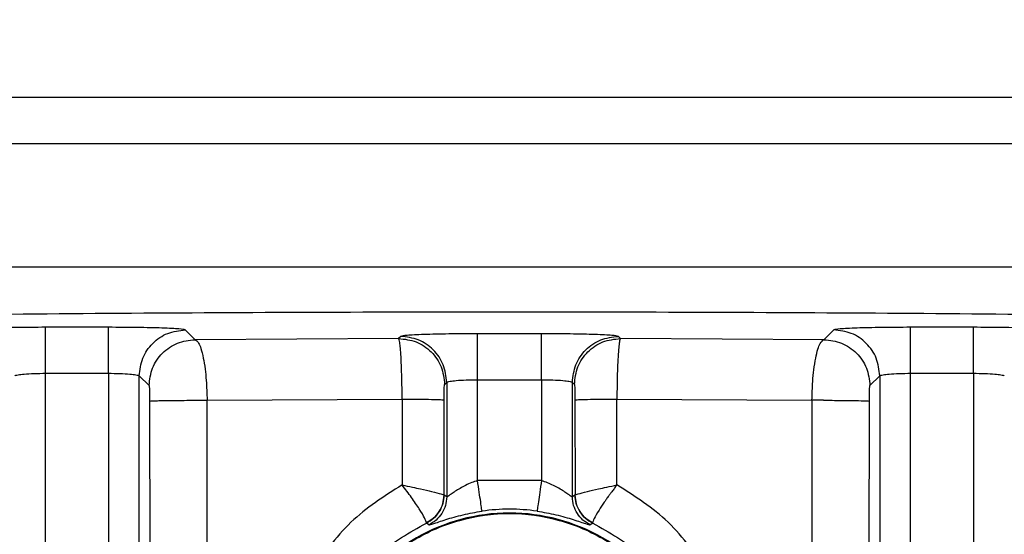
# Model space of a CAD drawing. Header units: inches. Extents: x 144.9 to 238.4, y 214.8 to 247.7.
# Tile 314 of 405: x 207.9885 to 208.0669, y 225.2537 to 225.2947. Entities that reach past the tile are written whole.
import ezdxf

# ---------------------------------------------------------------- set-up
doc = ezdxf.new("R2010")
doc.units = ezdxf.units.IN
doc.header["$LTSCALE"] = 0.25
doc.header["$MEASUREMENT"] = 0
doc.layers.add('ANNOTATIONS', color=1, linetype='Continuous')
doc.layers.add('MOTOR RH', color=7, linetype='Continuous')
doc.styles.add('ARIAL', font='arial.ttf', dxfattribs={"height": 0.09375})
doc.dimstyles.new('STANDARD$0', dxfattribs={"dimtxt": 0.09375, "dimasz": 0.09375, "dimexe": 0.03125, "dimexo": 0.046875, "dimgap": 0.09, "dimtad": 0, "dimtih": 1, "dimtoh": 1, "dimdec": 4, "dimzin": 0, "dimdsep": 46, "dimtxsty": 'ARIAL', "dimcen": 0.09, "dimadec": 0, "dimazin": 0, "dimtfac": 1, "dimtdec": 4, "dimtofl": 0, "dimtmove": 0, "dimatfit": 1, "dimfxl": 1, "dimtolj": 1, "dimtzin": 0, "dimarcsym": 0})

# ---------------------------------------------------------------- blocks, each defined once
blk = doc.blocks.new('*D5')
at = {"layer": 'ANNOTATIONS', "color": 0, "lineweight": -2, "transparency": 16777216}
for p, q in [((207.3533788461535, 223.8493624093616), (207.3533788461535, 225.9990556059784)), ((208.4940038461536, 224.9900478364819), (208.4940038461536, 225.9990556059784)), ((207.4471288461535, 225.9678056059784), (207.6385813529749, 225.9678056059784)), ((208.4002538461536, 225.9678056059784), (208.2088013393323, 225.9678056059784))]:
    blk.add_line(p, q, dxfattribs=at)
at = {"layer": 'ANNOTATIONS', "color": 0, "transparency": 16777216}
for points in [[(207.4471288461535, 225.9834306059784), (207.4471288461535, 225.9521806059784), (207.3533788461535, 225.9678056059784)], [(208.4002538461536, 225.9834306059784), (208.4002538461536, 225.9521806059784), (208.4940038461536, 225.9678056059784)]]:
    blk.add_solid(points, dxfattribs=at)
at = {"layer": 'defpoints', "color": 0, "transparency": 16777216}
for p in [(207.3533788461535, 225.9678056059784), (208.4940038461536, 224.9431728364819), (207.3533788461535, 223.8024874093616)]:
    blk.add_point(p, dxfattribs=at)
at = {"layer": 'ANNOTATIONS', "color": 0, "transparency": 16777216, "insert": (207.9236913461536, 225.9678056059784), "char_height": 0.09375, "attachment_point": 5, "style": 'ARIAL'}
blk.add_mtext('\\A1;18 5/8"', dxfattribs=at)
blk = doc.blocks.new('*D7')
at = {"layer": 'ANNOTATIONS', "color": 0, "lineweight": -2, "transparency": 16777216}
for p, q in [((207.3533788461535, 223.8493624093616), (207.3533788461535, 226.3654182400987)), ((208.8269459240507, 225.1127240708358), (208.8269459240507, 226.3654182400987)), ((207.4471288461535, 226.3341682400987), (207.8858206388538, 226.3341682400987)), ((208.7331959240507, 226.3341682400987), (208.2945041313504, 226.3341682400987))]:
    blk.add_line(p, q, dxfattribs=at)
at = {"layer": 'ANNOTATIONS', "color": 0, "transparency": 16777216}
for points in [[(207.4471288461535, 226.3497932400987), (207.4471288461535, 226.3185432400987), (207.3533788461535, 226.3341682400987)], [(208.7331959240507, 226.3497932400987), (208.7331959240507, 226.3185432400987), (208.8269459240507, 226.3341682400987)]]:
    blk.add_solid(points, dxfattribs=at)
at = {"layer": 'defpoints', "color": 0, "transparency": 16777216}
for p in [(207.3533788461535, 226.3341682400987), (208.8269459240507, 225.0658490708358), (207.3533788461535, 223.8024874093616)]:
    blk.add_point(p, dxfattribs=at)
at = {"layer": 'ANNOTATIONS', "color": 0, "transparency": 16777216, "insert": (208.0901623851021, 226.3341682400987), "char_height": 0.09375, "attachment_point": 5, "style": 'ARIAL'}
blk.add_mtext('\\A1;24""', dxfattribs=at)

msp = doc.modelspace()

# ---------------------------------------------------------------- linework, layer by layer
at = {"layer": 'MOTOR RH'}
for p, q in [((208.1960523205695, 225.288537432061), (207.8589460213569, 225.288537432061)), ((207.8752191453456, 225.2848464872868), (208.1797791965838, 225.2848464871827)), ((208.1736531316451, 225.2750039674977), (207.8813452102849, 225.2750039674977)), ((207.9955524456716, 225.2702062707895), (207.9905482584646, 225.2702062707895)), ((208.002453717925, 225.2692214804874), (208.0016756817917, 225.2699997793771)), ((208.0300442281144, 225.2696907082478), (208.0249541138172, 225.2696907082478)), ((208.0533226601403, 225.2699997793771), (208.0525443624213, 225.2692214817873)), ((208.0644500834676, 225.2702062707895), (208.0594458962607, 225.2702062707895)), ((208.0186641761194, 225.2693175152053), (208.002453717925, 225.2692214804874)), ((208.0188308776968, 225.2694842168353), (208.0186641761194, 225.2693175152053)), ((208.0363343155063, 225.2693175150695), (208.0361674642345, 225.2694842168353)), ((208.0525443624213, 225.2692214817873), (208.0363343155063, 225.2693175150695)), ((207.9905482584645, 225.2665421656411), (207.9955524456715, 225.2665421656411)), ((207.9905482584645, 225.2159088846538), (207.9905482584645, 225.2665421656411)), ((207.9955524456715, 225.2665421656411), (207.9955524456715, 225.2504346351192)), ((208.0594458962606, 225.2665421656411), (208.0644500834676, 225.2665421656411)), ((208.0594458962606, 225.2504346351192), (208.0594458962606, 225.2665421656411)), ((208.0644500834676, 225.2665421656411), (208.0644500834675, 225.2159088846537)), ((207.9980115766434, 225.2504346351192), (207.9980115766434, 225.2663356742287)), ((207.9980115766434, 225.2663356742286), (207.9987898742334, 225.2655573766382)), ((208.0223282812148, 225.265653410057), (208.022494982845, 225.265820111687)), ((208.022494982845, 225.2658201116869), (208.022494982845, 225.2566911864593)), ((208.0249541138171, 225.2660266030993), (208.0300442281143, 225.2660266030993)), ((208.0249541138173, 225.2579828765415), (208.0249541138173, 225.2660266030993)), ((208.0300442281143, 225.2660266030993), (208.0300442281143, 225.2579828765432)), ((208.0325033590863, 225.2566911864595), (208.0325033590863, 225.2658201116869)), ((208.0325033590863, 225.265820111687), (208.0326700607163, 225.265653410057)), ((208.0562084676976, 225.2655573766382), (208.0569867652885, 225.2663356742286)), ((208.0569867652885, 225.2663356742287), (208.0569867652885, 225.2504346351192)), ((207.9988331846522, 225.2643227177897), (207.9988413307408, 225.2512643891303)), ((208.0034099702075, 225.2643867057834), (208.0189457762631, 225.2644846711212)), ((208.0034199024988, 225.2513283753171), (208.0034099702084, 225.2643867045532)), ((208.0189457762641, 225.2644846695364), (208.0189420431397, 225.2576378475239)), ((208.0222810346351, 225.2568301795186), (208.0222856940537, 225.2644206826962)), ((208.0327126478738, 225.2644206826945), (208.0327173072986, 225.2568301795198)), ((208.0360526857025, 225.2644846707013), (208.0515881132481, 225.2643867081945)), ((208.0360562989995, 225.2576378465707), (208.0360526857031, 225.2644846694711)), ((208.0515881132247, 225.2643867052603), (208.0515784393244, 225.2513283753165)), ((208.0525010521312, 225.2643881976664), (208.0515881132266, 225.2643867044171)), ((208.0561569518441, 225.2512644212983), (208.0561651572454, 225.2643227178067)), ((208.0300442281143, 225.2579828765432), (208.0249541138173, 225.2579828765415)), ((208.0222837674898, 225.2568256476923), (208.0222810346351, 225.2568301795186)), ((208.022494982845, 225.2566911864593), (208.0222837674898, 225.2568256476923)), ((208.0327145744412, 225.2568256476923), (208.0325033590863, 225.2566911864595)), ((208.0327173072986, 225.2568301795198), (208.0327145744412, 225.2568256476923)), ((208.0210681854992, 225.2544592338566), (208.0208737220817, 225.2546015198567)), ((208.0208737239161, 225.2546015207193), (208.0208790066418, 225.2546216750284)), ((208.0341246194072, 225.2546015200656), (208.0339301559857, 225.2544592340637)), ((208.0341246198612, 225.2546015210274), (208.0341194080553, 225.2546218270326))]:
    msp.add_line(p, q, dxfattribs=at)
for centre, radius, start, end in [((208.0274991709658, 225.2405551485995), 0.01515345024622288, 81.69154487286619, 98.30845512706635), ((208.027499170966, 225.2405551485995), 0.01484670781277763, 30.13384643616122, 149.8661337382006), ((208.027499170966, 225.2405551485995), 0.01483247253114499, 30.13386624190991, 149.8661337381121)]:
    msp.add_arc(centre, radius, start, end, dxfattribs=at)
for points, knots in [([(208.0274991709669, 225.2714182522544), (208.0223013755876, 225.2714129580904), (208.0118771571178, 225.2714023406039), (207.9963585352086, 225.2713169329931), (207.9812110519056, 225.2711822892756), (207.9665474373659, 225.2709930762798), (207.9523729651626, 225.2707566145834), (207.9435224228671, 225.2705565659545), (207.9390601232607, 225.2704557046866)], [0, 0, 0, 0, 0.1657703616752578, 0.3324537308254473, 0.4999965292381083, 0.6638104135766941, 0.8304986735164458, 1, 1, 1, 1]), ([(208.1159382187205, 225.270455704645), (208.1114759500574, 225.2705565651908), (208.1026254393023, 225.2707566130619), (208.0884509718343, 225.2709930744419), (208.0737873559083, 225.271182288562), (208.058639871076, 225.2713169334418), (208.0431212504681, 225.2714023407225), (208.0326969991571, 225.2714129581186), (208.0274991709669, 225.2714182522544)], [0, 0, 0, 0, 0.169500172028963, 0.3361884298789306, 0.5000034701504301, 0.6675452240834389, 0.8342285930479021, 1, 1, 1, 1]), ([(207.9905482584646, 225.2702062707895), (207.9897648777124, 225.2702032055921), (207.9881945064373, 225.2701970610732), (207.9861957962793, 225.2701496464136), (207.9847694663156, 225.27008155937), (207.9845396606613, 225.270026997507), (207.9844250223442, 225.2699997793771)], [0, 0, 0, 0, 0.2494261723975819, 0.5000016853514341, 0.7505763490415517, 1, 1, 1, 1]), ([(208.0016756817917, 225.2699997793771), (208.0015610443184, 225.270026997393), (208.0013312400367, 225.2700815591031), (207.999904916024, 225.2701496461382), (207.9979062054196, 225.270197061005), (207.9963358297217, 225.2702032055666), (207.9955524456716, 225.2702062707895)], [0, 0, 0, 0, 0.2494226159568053, 0.49999693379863, 0.7505727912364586, 1, 1, 1, 1]), ([(208.0249541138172, 225.2696907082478), (208.0241707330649, 225.2696876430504), (208.02260036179, 225.2696814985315), (208.0206016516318, 225.2696340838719), (208.0191753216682, 225.2695659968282), (208.0189455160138, 225.2695114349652), (208.0188308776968, 225.2694842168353)], [0, 0, 0, 0, 0.2494261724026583, 0.5000016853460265, 0.7505763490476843, 1, 1, 1, 1]), ([(208.0361674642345, 225.2694842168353), (208.0360528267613, 225.2695114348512), (208.0358230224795, 225.2695659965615), (208.0343966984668, 225.2696340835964), (208.0323979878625, 225.2696814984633), (208.0308276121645, 225.2696876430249), (208.0300442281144, 225.2696907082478)], [0, 0, 0, 0, 0.2494226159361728, 0.499996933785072, 0.7505727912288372, 1, 1, 1, 1]), ([(208.0594458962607, 225.2702062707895), (208.0586625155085, 225.2702032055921), (208.0570921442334, 225.2701970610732), (208.0550934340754, 225.2701496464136), (208.0536671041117, 225.27008155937), (208.0534372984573, 225.270026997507), (208.0533226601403, 225.2699997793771)], [0, 0, 0, 0, 0.2494261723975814, 0.5000016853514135, 0.7505763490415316, 1, 1, 1, 1]), ([(208.0705733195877, 225.2699997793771), (208.0704586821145, 225.270026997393), (208.0702288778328, 225.2700815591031), (208.0688025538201, 225.2701496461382), (208.0668038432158, 225.270197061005), (208.0652334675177, 225.2702032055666), (208.0644500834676, 225.2702062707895)], [0, 0, 0, 0, 0.2494226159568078, 0.4999969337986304, 0.7505727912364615, 1, 1, 1, 1]), ([(208.002453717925, 225.2692214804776), (208.0025502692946, 225.2691612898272), (208.0027130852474, 225.2690597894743), (208.0029356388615, 225.2685082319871), (208.0031125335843, 225.2678128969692), (208.0032517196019, 225.2669309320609), (208.0033691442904, 225.2658046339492), (208.0033943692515, 225.2649285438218), (208.0034099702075, 225.2643867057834)], [0, 0, 0, 0, 0.1998898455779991, 0.3370770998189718, 0.4996895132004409, 0.6490634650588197, 0.7829552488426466, 1, 1, 1, 1]), ([(208.0189457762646, 225.2644846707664), (208.0189414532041, 225.2649846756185), (208.0189341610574, 225.2658280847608), (208.0189006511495, 225.2669665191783), (208.0188597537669, 225.2678590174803), (208.0188091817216, 225.2685511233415), (208.0187447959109, 225.2691328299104), (208.01869517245, 225.2692465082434), (208.0186641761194, 225.2693175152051)], [0, 0, 0, 0, 0.2006934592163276, 0.3385301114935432, 0.5006151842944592, 0.6480731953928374, 0.7801757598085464, 1, 1, 1, 1]), ([(208.0363343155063, 225.2693175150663), (208.0363053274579, 225.2692538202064), (208.0362572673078, 225.2691482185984), (208.0361924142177, 225.2685871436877), (208.0361409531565, 225.2678936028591), (208.0360999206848, 225.2670108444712), (208.0360653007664, 225.2658815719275), (208.0360574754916, 225.265015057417), (208.0360526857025, 225.2644846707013)], [0, 0, 0, 0, 0.2061140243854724, 0.3417225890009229, 0.4994699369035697, 0.6523919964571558, 0.7872318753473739, 1, 1, 1, 1]), ([(208.051588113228, 225.2643867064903), (208.0516023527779, 225.2648984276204), (208.051626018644, 225.265748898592), (208.0517390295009, 225.2668815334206), (208.0518768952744, 225.2677702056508), (208.052050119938, 225.2684644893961), (208.0522712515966, 225.2690428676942), (208.0524401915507, 225.2691533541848), (208.0525443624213, 225.2692214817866)], [0, 0, 0, 0, 0.2051300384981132, 0.3409222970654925, 0.4987855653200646, 0.650823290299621, 0.7846924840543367, 0.9999999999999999, 0.9999999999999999, 0.9999999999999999, 0.9999999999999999]), ([(207.9880891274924, 225.2663356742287), (207.9881087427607, 225.2663521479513), (207.988145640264, 225.2663831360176), (207.9883822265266, 225.2664337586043), (207.988838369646, 225.266488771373), (207.9896119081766, 225.2665327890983), (207.9902416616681, 225.2665390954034), (207.9905482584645, 225.2665421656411)], [0, 0, 0, 0, 0.1528038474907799, 0.287433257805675, 0.5013703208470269, 0.7572411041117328, 1, 1, 1, 1]), ([(207.9955524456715, 225.2665421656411), (207.9958590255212, 225.266539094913), (207.9964887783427, 225.2665327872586), (207.997262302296, 225.2664887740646), (207.9977184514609, 225.2664337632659), (207.9979550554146, 225.2663831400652), (207.9979919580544, 225.2663521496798), (207.9980115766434, 225.2663356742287)], [0, 0, 0, 0, 0.2427456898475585, 0.4986295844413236, 0.7125456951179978, 0.8471803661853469, 1, 1, 1, 1]), ([(208.0569867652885, 225.2663356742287), (208.0570063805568, 225.2663521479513), (208.0570432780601, 225.2663831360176), (208.0572798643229, 225.2664337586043), (208.0577360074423, 225.266488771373), (208.0585095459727, 225.2665327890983), (208.0591392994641, 225.2665390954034), (208.0594458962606, 225.2665421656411)], [0, 0, 0, 0, 0.152803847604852, 0.2874332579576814, 0.5013703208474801, 0.7572411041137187, 1, 1, 1, 1]), ([(208.0644500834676, 225.2665421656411), (208.0647566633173, 225.266539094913), (208.0653864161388, 225.2665327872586), (208.0661599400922, 225.2664887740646), (208.0666160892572, 225.2664337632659), (208.0668526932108, 225.2663831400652), (208.0668895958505, 225.2663521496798), (208.0669092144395, 225.2663356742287)], [0, 0, 0, 0, 0.2427456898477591, 0.498629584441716, 0.7125456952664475, 0.8471803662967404, 1, 1, 1, 1]), ([(208.0222856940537, 225.2644206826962), (208.022286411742, 225.2645767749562), (208.0222878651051, 225.2648928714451), (208.0222975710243, 225.2652970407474), (208.0223116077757, 225.2655829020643), (208.0223227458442, 225.2656300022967), (208.0223282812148, 225.2656534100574)], [0, 0, 0, 0, 0.2454625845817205, 0.4970769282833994, 0.7500584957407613, 1, 1, 1, 1]), ([(208.022494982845, 225.2658201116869), (208.0225145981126, 225.2658365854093), (208.0225514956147, 225.2658675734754), (208.0227880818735, 225.2659181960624), (208.0232442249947, 225.265973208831), (208.0240177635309, 225.2660172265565), (208.0246475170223, 225.2660235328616), (208.0249541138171, 225.2660266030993)], [0, 0, 0, 0, 0.1528038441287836, 0.2874332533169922, 0.5013703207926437, 0.7572411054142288, 1, 1, 1, 1]), ([(208.0300442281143, 225.2660266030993), (208.0303508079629, 225.2660235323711), (208.0309805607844, 225.2660172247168), (208.0317540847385, 225.2659732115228), (208.0322102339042, 225.2659182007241), (208.0324468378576, 225.2658675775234), (208.0324837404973, 225.265836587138), (208.0325033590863, 225.2658201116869)], [0, 0, 0, 0, 0.2427456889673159, 0.4986295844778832, 0.7125456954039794, 0.847180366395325, 1, 1, 1, 1]), ([(208.0326700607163, 225.2656534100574), (208.0326755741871, 225.2656301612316), (208.0326866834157, 225.2655833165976), (208.0327007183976, 225.2652985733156), (208.0327104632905, 225.2648943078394), (208.0327119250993, 225.2645773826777), (208.0327126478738, 225.2644206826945)], [0, 0, 0, 0, 0.2489614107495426, 0.5016385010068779, 0.7535909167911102, 1, 1, 1, 1]), ([(207.9987898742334, 225.2655573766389), (207.9987955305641, 225.2655337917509), (207.9988068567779, 225.2654865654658), (207.9988211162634, 225.2651994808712), (207.9988309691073, 225.2647950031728), (207.9988324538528, 225.2644785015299), (207.9988331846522, 225.2643227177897)], [0, 0, 0, 0, 0.2530459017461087, 0.5066980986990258, 0.75719426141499, 1, 1, 1, 1]), ([(208.0561651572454, 225.2643227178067), (208.0561658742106, 225.2644771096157), (208.0561673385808, 225.2647924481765), (208.0561771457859, 225.2651975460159), (208.0561914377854, 225.2654860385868), (208.0562028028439, 225.2655336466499), (208.0562084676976, 225.2655573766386)], [0, 0, 0, 0, 0.2406405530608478, 0.4914978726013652, 0.7465397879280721, 1, 1, 1, 1]), ([(208.0249541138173, 225.2579828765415), (208.0247977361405, 225.2579322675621), (208.024463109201, 225.257823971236), (208.023827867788, 225.2575395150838), (208.0232664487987, 225.2572000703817), (208.0228618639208, 225.2569208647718), (208.0226542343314, 225.2567734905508), (208.0225290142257, 225.2566925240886), (208.0225060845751, 225.2566916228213), (208.022494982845, 225.2566911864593)], [0, 0, 0, 0, 0.1225566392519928, 0.2622545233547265, 0.5366557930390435, 0.6769869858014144, 0.7933798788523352, 0.8999618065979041, 0.9999999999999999, 0.9999999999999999, 0.9999999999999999, 0.9999999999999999]), ([(208.0325033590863, 225.2566911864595), (208.0324922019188, 225.2566914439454), (208.0324693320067, 225.2566919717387), (208.0323443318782, 225.2567726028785), (208.0321366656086, 225.2569219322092), (208.0317279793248, 225.2572014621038), (208.0310470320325, 225.257622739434), (208.0303711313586, 225.2578654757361), (208.0300442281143, 225.2579828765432)], [0, 0, 0, 0, 0.1005301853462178, 0.2060663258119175, 0.3232121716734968, 0.465515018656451, 0.7414932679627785, 1, 1, 1, 1]), ([(208.0189420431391, 225.2576378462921), (208.0175046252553, 225.2567273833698), (208.0145964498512, 225.2548853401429), (208.0126504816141, 225.2520485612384), (208.0116663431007, 225.2506139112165)], [0, 0, 0, 0, 0.4942679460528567, 1, 1, 1, 1]), ([(208.0208790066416, 225.2546216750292), (208.0208529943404, 225.2547214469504), (208.0208021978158, 225.2549162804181), (208.0203496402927, 225.2556859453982), (208.0197197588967, 225.256624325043), (208.0191995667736, 225.2573021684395), (208.0189419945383, 225.2576378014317)], [0, 0, 0, 0, 0.2662328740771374, 0.5198965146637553, 0.762277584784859, 0.9999999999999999, 0.9999999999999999, 0.9999999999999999, 0.9999999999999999]), ([(208.0189420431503, 225.2576378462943), (208.0192177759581, 225.2575810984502), (208.0197323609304, 225.2574751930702), (208.0205505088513, 225.2572980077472), (208.0213921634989, 225.2570975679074), (208.0221034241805, 225.2569147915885), (208.0222233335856, 225.2568576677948), (208.0222810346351, 225.2568301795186)], [0, 0, 0, 0, 0.1591219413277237, 0.2969605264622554, 0.5081282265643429, 0.7633086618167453, 1, 1, 1, 1]), ([(208.0327173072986, 225.2568301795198), (208.0327750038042, 225.2568576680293), (208.0328949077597, 225.25691479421), (208.0336061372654, 225.2570975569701), (208.0344477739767, 225.2572979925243), (208.0352659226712, 225.2574751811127), (208.0357805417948, 225.2575810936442), (208.0360562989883, 225.2576378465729)], [0, 0, 0, 0, 0.2366807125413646, 0.491866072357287, 0.7030197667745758, 0.8408639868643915, 1, 1, 1, 1]), ([(208.0360562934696, 225.257637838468), (208.0360559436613, 225.2576380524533), (208.0360554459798, 225.2576383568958), (208.0360547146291, 225.257638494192), (208.0360542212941, 225.257638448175), (208.0360537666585, 225.2576382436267), (208.0360531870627, 225.2576377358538), (208.0360516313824, 225.2576348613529), (208.0360500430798, 225.2576283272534), (208.036040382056, 225.2576187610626), (208.0360260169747, 225.2575988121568), (208.0359947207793, 225.2575603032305), (208.0359342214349, 225.2574820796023), (208.035812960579, 225.2573259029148), (208.0356886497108, 225.25716160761), (208.0355562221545, 225.2569843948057), (208.035426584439, 225.2568086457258), (208.0352935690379, 225.2566242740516), (208.0351571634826, 225.256431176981), (208.034928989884, 225.2561021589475), (208.0345567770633, 225.2555347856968), (208.0341845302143, 225.2548885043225), (208.0341409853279, 225.2547102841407), (208.0341193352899, 225.2546216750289)], [0, 0, 0, 0, 0.0002282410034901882, 0.0003247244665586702, 0.0004138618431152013, 0.0005030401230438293, 0.0006004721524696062, 0.0008413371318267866, 0.002311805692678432, 0.004296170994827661, 0.008265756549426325, 0.01620823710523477, 0.03210553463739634, 0.0639420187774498, 0.1277190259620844, 0.1492904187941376, 0.1915057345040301, 0.255061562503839, 0.2849790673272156, 0.3366695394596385, 0.5074882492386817, 0.7551285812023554, 1, 1, 1, 1]), ([(208.0433320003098, 225.2506139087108), (208.042347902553, 225.2520485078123), (208.0404019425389, 225.2548852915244), (208.0374937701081, 225.25672734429), (208.0360562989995, 225.2576378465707)], [0, 0, 0, 0, 0.5057132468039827, 1, 1, 1, 1]), ([(208.020873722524, 225.2546015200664), (208.0210735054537, 225.2547189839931), (208.0214734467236, 225.2549541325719), (208.0219138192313, 225.2555011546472), (208.0222206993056, 225.2561328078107), (208.022262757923, 225.25659484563), (208.0222837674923, 225.2568256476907)], [0, 0, 0, 0, 0.2497653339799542, 0.5000000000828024, 0.7502346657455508, 1, 1, 1, 1]), ([(208.0222810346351, 225.2568301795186), (208.0222623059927, 225.2566053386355), (208.0222240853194, 225.2561464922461), (208.0219242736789, 225.2555097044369), (208.0214751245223, 225.2549667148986), (208.0210750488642, 225.2547351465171), (208.0208790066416, 225.2546216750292)], [0, 0, 0, 0, 0.2450069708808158, 0.5000005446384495, 0.7549938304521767, 1, 1, 1, 1]), ([(208.022494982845, 225.2566911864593), (208.0224736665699, 225.2564588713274), (208.0224309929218, 225.2559937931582), (208.0221200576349, 225.2553588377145), (208.0216742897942, 225.2548100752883), (208.0212700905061, 225.2545761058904), (208.0210681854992, 225.2544592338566)], [0, 0, 0, 0, 0.2497592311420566, 0.4999999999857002, 0.7502407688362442, 1, 1, 1, 1]), ([(208.0339301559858, 225.2544592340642), (208.033728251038, 225.2545761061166), (208.0333240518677, 225.2548100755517), (208.0328782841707, 225.2553588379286), (208.0325673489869, 225.2559937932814), (208.0325246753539, 225.2564588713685), (208.0325033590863, 225.2566911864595)], [0, 0, 0, 0, 0.2497592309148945, 0.5000000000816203, 0.7502407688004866, 1, 1, 1, 1]), ([(208.0327145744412, 225.2568256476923), (208.0327355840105, 225.2565948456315), (208.032777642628, 225.2561328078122), (208.0330845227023, 225.2555011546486), (208.0335248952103, 225.2549541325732), (208.0339248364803, 225.2547189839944), (208.03412461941, 225.2546015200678)], [0, 0, 0, 0, 0.2497653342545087, 0.4999999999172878, 0.7502346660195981, 1, 1, 1, 1]), ([(208.0341193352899, 225.2546216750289), (208.0339232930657, 225.2547351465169), (208.0335232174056, 225.2549667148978), (208.0330740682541, 225.255509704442), (208.0327742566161, 225.2561464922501), (208.0327360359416, 225.2566053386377), (208.0327173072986, 225.2568301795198)], [0, 0, 0, 0, 0.2450061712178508, 0.4999994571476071, 0.7549930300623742, 1, 1, 1, 1]), ([(208.0210681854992, 225.2544592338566), (208.0211529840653, 225.2544744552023), (208.0213198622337, 225.2545044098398), (208.0223306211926, 225.2548671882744), (208.0235068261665, 225.2552029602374), (208.0245374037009, 225.2554265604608), (208.0250539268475, 225.2555088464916), (208.0253094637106, 225.2555495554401)], [0, 0, 0, 0, 0.2721481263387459, 0.5355701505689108, 0.7793433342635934, 0.8908356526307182, 1, 1, 1, 1]), ([(208.0296888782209, 225.2555495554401), (208.029943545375, 225.2555089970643), (208.0304583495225, 225.2554270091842), (208.0314878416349, 225.2552038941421), (208.0326660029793, 225.2548678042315), (208.033678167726, 225.2545044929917), (208.0338453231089, 225.2544744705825), (208.033930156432, 225.2544592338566)], [0, 0, 0, 0, 0.1087937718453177, 0.2199242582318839, 0.4637848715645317, 0.7278645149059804, 1, 1, 1, 1]), ([(208.0144107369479, 225.2474768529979), (208.015129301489, 225.248610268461), (208.0165664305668, 225.25087709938), (208.0197766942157, 225.2533879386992), (208.0234827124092, 225.2549979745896), (208.0274991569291, 225.2555427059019), (208.0315156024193, 225.2549979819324), (208.0352216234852, 225.2533879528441), (208.0384318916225, 225.2508771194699), (208.039869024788, 225.2486102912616), (208.0405875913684, 225.247476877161)], [0, 0, 0, 0, 0.1250000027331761, 0.2500000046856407, 0.3750000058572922, 0.5000000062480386, 0.6250000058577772, 0.7500000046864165, 0.8750000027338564, 1, 1, 1, 1]), ([(208.0146845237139, 225.2479936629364), (208.0154168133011, 225.249060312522), (208.0168813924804, 225.2511936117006), (208.0200315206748, 225.2535365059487), (208.0236261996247, 225.255035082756), (208.0274991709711, 225.255540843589), (208.03137214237, 225.2550350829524), (208.0349668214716, 225.2535365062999), (208.0381169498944, 225.2511936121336), (208.0395815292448, 225.249060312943), (208.0403138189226, 225.2479936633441)], [0, 0, 0, 0, 0.1249999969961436, 0.2499999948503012, 0.3749999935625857, 0.499999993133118, 0.6249999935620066, 0.749999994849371, 0.8749999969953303, 1, 1, 1, 1]), ([(208.0141955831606, 225.2486459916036), (208.0150887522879, 225.2498823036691), (208.0168751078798, 225.2523549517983), (208.0195408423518, 225.2538526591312), (208.020873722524, 225.2546015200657)], [0, 0, 0, 0, 0.4999951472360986, 0.9999999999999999, 0.9999999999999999, 0.9999999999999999, 0.9999999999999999]), ([(208.0341246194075, 225.2546015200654), (208.0354574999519, 225.253852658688), (208.0381232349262, 225.2523549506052), (208.0399095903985, 225.2498823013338), (208.0408027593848, 225.2486459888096)], [0, 0, 0, 0, 0.5000048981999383, 1, 1, 1, 1])]:
    msp.add_open_spline(points, degree=3, knots=knots, dxfattribs=at)
for points in [[(207.9905482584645, 225.2665421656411), (207.9905482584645, 225.2670119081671), (207.9905482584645, 225.2679513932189), (207.9905482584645, 225.2691458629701), (207.9905482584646, 225.2699992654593), (207.9905482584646, 225.2701372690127), (207.9905482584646, 225.2702062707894)], [(207.9955524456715, 225.2665421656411), (207.9955524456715, 225.2670119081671), (207.9955524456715, 225.2679513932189), (207.9955524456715, 225.2691458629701), (207.9955524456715, 225.2699992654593), (207.9955524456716, 225.2701372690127), (207.9955524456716, 225.2702062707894)], [(207.9980115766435, 225.2663356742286), (207.9980671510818, 225.266815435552), (207.9981782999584, 225.2677749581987), (207.9990258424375, 225.2689855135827), (208.0002363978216, 225.2698330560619), (208.0011959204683, 225.2699442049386), (208.0016756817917, 225.2699997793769)], [(208.0249541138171, 225.2660266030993), (208.0249541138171, 225.2664963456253), (208.0249541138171, 225.2674358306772), (208.0249541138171, 225.2686303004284), (208.0249541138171, 225.2694837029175), (208.0249541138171, 225.2696217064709), (208.0249541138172, 225.2696907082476)], [(208.0300442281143, 225.2660266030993), (208.0300442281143, 225.2664963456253), (208.0300442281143, 225.2674358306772), (208.0300442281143, 225.2686303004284), (208.0300442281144, 225.2694837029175), (208.0300442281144, 225.2696217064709), (208.0300442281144, 225.2696907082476)], [(208.0569867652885, 225.2663356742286), (208.0569311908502, 225.266815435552), (208.0568200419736, 225.2677749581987), (208.0559724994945, 225.2689855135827), (208.0547619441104, 225.2698330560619), (208.0538024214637, 225.2699442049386), (208.0533226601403, 225.2699997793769)], [(208.0594458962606, 225.2665421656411), (208.0594458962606, 225.2670119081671), (208.0594458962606, 225.2679513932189), (208.0594458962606, 225.2691458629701), (208.0594458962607, 225.2699992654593), (208.0594458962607, 225.2701372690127), (208.0594458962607, 225.2702062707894)], [(208.0644500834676, 225.2665421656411), (208.0644500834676, 225.2670119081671), (208.0644500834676, 225.2679513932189), (208.0644500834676, 225.2691458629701), (208.0644500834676, 225.2699992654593), (208.0644500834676, 225.2701372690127), (208.0644500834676, 225.2702062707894)], [(207.9987898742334, 225.2655573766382), (207.9988454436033, 225.2660371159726), (207.9989565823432, 225.2669965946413), (207.9998040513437, 225.2682071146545), (208.0010145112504, 225.2690546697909), (208.0019739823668, 225.2691658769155), (208.002453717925, 225.2692214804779)], [(208.0186641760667, 225.2693175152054), (208.0191439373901, 225.2692619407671), (208.0201034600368, 225.2691507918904), (208.0213140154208, 225.2683032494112), (208.0221615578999, 225.2670926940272), (208.0222727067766, 225.2661331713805), (208.0223282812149, 225.2656534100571)], [(208.022494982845, 225.265820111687), (208.0224394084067, 225.2662998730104), (208.02232825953, 225.2672593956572), (208.0214807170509, 225.2684699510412), (208.0202701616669, 225.2693174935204), (208.0193106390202, 225.269428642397), (208.0188308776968, 225.2694842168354)], [(208.0325033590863, 225.265820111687), (208.0325589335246, 225.2662998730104), (208.0326700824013, 225.2672593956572), (208.0335176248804, 225.2684699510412), (208.0347281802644, 225.2693174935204), (208.0356877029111, 225.269428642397), (208.0361674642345, 225.2694842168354)], [(208.0326700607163, 225.265653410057), (208.0327256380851, 225.2661331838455), (208.0328367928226, 225.2670927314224), (208.033684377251, 225.2683033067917), (208.034894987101, 225.2691508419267), (208.0358545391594, 225.269261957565), (208.0363343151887, 225.2693175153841)], [(208.0525443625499, 225.269221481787), (208.0530241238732, 225.2691659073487), (208.05398364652, 225.269054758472), (208.055194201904, 225.2682072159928), (208.0560417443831, 225.2669966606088), (208.0561528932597, 225.266037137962), (208.056208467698, 225.2655573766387)], [(207.9988331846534, 225.2643227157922), (207.9988603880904, 225.2643275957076), (207.9989147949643, 225.2643373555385), (207.9992233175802, 225.2643512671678), (207.9996815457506, 225.2643637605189), (208.000283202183, 225.2643742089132), (208.0009942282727, 225.2643821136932), (208.0017793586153, 225.2643870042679), (208.0026033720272, 225.2643889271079), (208.0031411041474, 225.2643874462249), (208.0034099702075, 225.2643867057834)], [(208.0189457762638, 225.2644846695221), (208.0193825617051, 225.2644828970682), (208.0202561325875, 225.2644793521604), (208.0213350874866, 225.2644642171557), (208.0220995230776, 225.2644440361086), (208.0222236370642, 225.2644284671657), (208.0222856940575, 225.2644206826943)], [(208.0327126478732, 225.2644206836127), (208.0327747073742, 225.2644284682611), (208.0328988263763, 225.2644440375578), (208.0336632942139, 225.2644642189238), (208.0347422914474, 225.2644793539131), (208.0356158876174, 225.2644828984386), (208.0360526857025, 225.2644846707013)], [(208.0525010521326, 225.2643882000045), (208.0529707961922, 225.2643869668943), (208.0539102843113, 225.2643845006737), (208.0551047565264, 225.2643692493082), (208.0559581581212, 225.2643479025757), (208.0560961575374, 225.2643311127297), (208.0561651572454, 225.2643227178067)], [(208.0253094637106, 225.2555495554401), (208.0253027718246, 225.2555953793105), (208.0252893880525, 225.2556870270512), (208.0252066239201, 225.256253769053), (208.0250907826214, 225.2570470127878), (208.0249996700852, 225.2576709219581), (208.0249541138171, 225.2579828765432)], [(208.0300442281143, 225.2579828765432), (208.0299986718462, 225.2576709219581), (208.02990755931, 225.2570470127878), (208.0297917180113, 225.256253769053), (208.029708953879, 225.2556870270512), (208.0296955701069, 225.2555953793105), (208.0296888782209, 225.2555495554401)]]:
    msp.add_open_spline(points, degree=3, dxfattribs=at)

# ---------------------------------------------------------------- dimensions: what is measured, and where the dimension line sits
at = {"layer": 'ANNOTATIONS'}
for base, p1, text, picture, middle in [((207.3533788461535, 226.3341682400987), (208.8269459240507, 225.0658490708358), '24""', '*D7', (208.0901623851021, 226.3341682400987)), ((207.3533788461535, 225.9678056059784), (208.4940038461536, 224.9431728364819), '18 5/8"', '*D5', (207.9236913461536, 225.9678056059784))]:
    dim = msp.add_linear_dim(base=base, p1=p1, p2=(207.3533788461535, 223.8024874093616), text=text, dimstyle='STANDARD$0', dxfattribs=at)
    dim.commit()
    dim.dimension.update_dxf_attribs({"geometry": picture, "text_midpoint": middle, "dimtype": 160})

doc.saveas('drawing.dxf')
